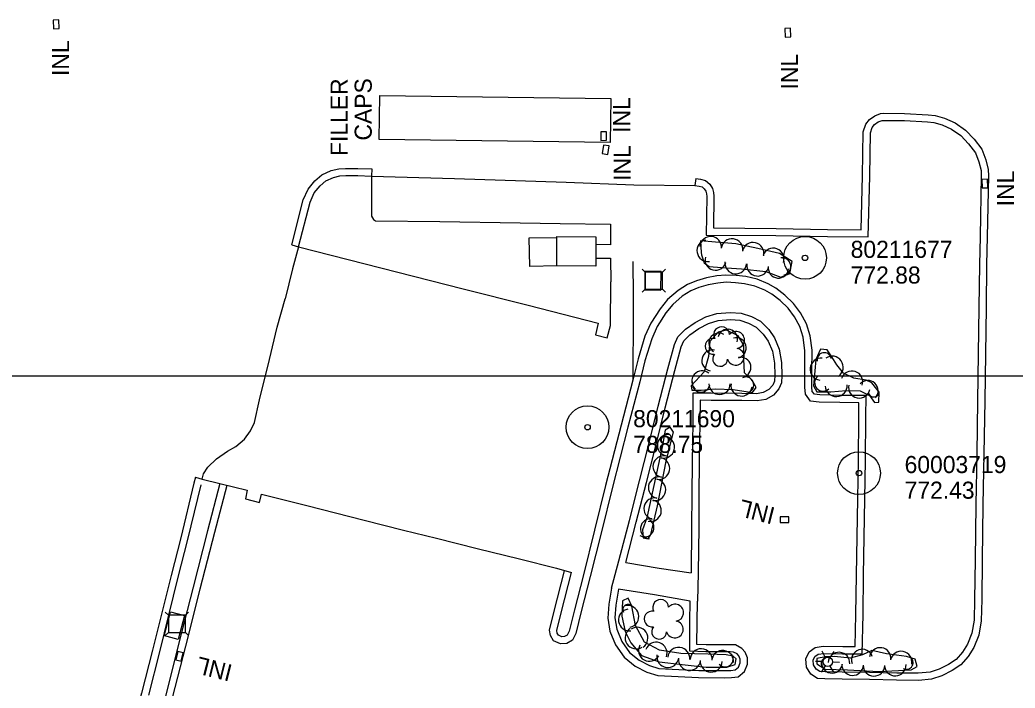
# Model space of a CAD drawing. Extents: x 591954 to 597000, y 198576 to 213500.
# Drawn here: x 594519.1 to 594868.2, y 204890.5 to 205124.8 of the extents above; entities that cross this region are included whole.
import ezdxf

# ---------------------------------------------------------------- set-up
doc = ezdxf.new("R2010")
doc.units = 0
for name, color, linetype in [('Level 10', 7, 'Continuous'), ('Level 12', 7, 'Continuous'), ('Level 14', 7, 'Continuous'), ('Level 15', 7, 'Continuous'), ('Level 16', 7, 'Continuous'), ('Level 17', 7, 'Continuous'), ('Level 18', 7, 'Continuous'), ('Level 21', 7, 'Continuous'), ('Level 6', 7, 'Continuous')]:
    doc.layers.add(name, color=color, linetype=linetype)

msp = doc.modelspace()

# ---------------------------------------------------------------- linework, layer by layer
at = {"layer": 'Level 10'}
msp.add_line((593500, 205000), (595500, 205000), dxfattribs=at)
msp.add_line((593500, 205000), (595500, 205000), dxfattribs=at)
msp.add_line((593500, 205000), (595500, 205000), dxfattribs=at)
at = {"layer": 'Level 12'}
msp.add_lwpolyline([(594721.13, 205038.54), (594707.46, 205038.58), (594707.49, 205048.87), (594721.16, 205048.83), (594721.13, 205038.54)], dxfattribs=at)
at = {"layer": 'Level 14'}
for p, q in [((594801.64, 204901.19), (594800.44, 204903.49)), ((594803.34, 204901.18), (594804.7, 204903.41)), ((594800.8, 204899.82), (594798.2, 204899.9)), ((594804.08, 204899.73), (594806.6, 204899.67)), ((594801.56, 204898.33), (594800.2, 204896.14)), ((594803.2, 204898.29), (594804.44, 204896.11))]:
    msp.add_line(p, q, dxfattribs=at)
msp.add_circle((594802.44, 204899.76), 1.64, dxfattribs=at)
at = {"layer": 'Level 15'}
for points in [[(594530.94, 205121.75), (594532.93, 205121.85), (594532.8, 205124.84), (594530.8, 205124.75), (594530.94, 205121.75)], [(594787.56, 205118.8), (594789.56, 205118.89), (594789.42, 205121.89), (594787.43, 205121.8), (594787.56, 205118.8)], [(594726.13, 205081.8), (594645.19, 205082.9), (594645.4, 205098.34), (594726.33, 205097.24), (594726.13, 205081.8)], [(594722.9, 205082.61), (594724.9, 205082.65), (594724.83, 205085.65), (594722.83, 205085.61), (594722.9, 205082.61)], [(594723.37, 205077.95), (594725.35, 205077.68), (594725.75, 205080.66), (594723.77, 205080.92), (594723.37, 205077.95)], [(594858.45, 205069), (594856.45, 205068.9), (594856.59, 205065.91), (594858.59, 205066), (594858.45, 205069)], [(594788.81, 204948.62), (594788.81, 204950.62), (594785.81, 204950.62), (594785.81, 204948.62), (594788.81, 204948.62)], [(594576.44, 204902.85), (594574.5, 204903.33), (594573.79, 204900.41), (594575.73, 204899.94), (594576.44, 204902.85)]]:
    msp.add_lwpolyline(points, dxfattribs=at)
at = {"layer": 'Level 17'}
for points in [[(594756.19, 205069.23), (594757.8, 205069), (594759.63, 205068.55), (594761.11, 205067.2), (594761.98, 205065.77), (594762.43, 205064.32), (594762.55, 205063.01), (594762.39, 205051.88), (594784.32, 205051.73), (594802.39, 205051.35), (594814.19, 205051.29), (594814.68, 205070.11), (594814.92, 205085.64), (594815.82, 205088.3), (594817.15, 205089.95), (594818.98, 205091.26), (594820.99, 205092.07), (594822.16, 205092.13), (594829.41, 205092.05), (594837.63, 205091.57), (594840.07, 205091.37), (594843.4, 205090.42), (594847.11, 205088.73), (594850.82, 205086.21), (594853.78, 205083.04), (594856.5, 205079.47), (594857.87, 205075.76), (594858.69, 205072.43), (594858.79, 205070.18), (594858.36, 205048.83), (594858.17, 205039.06)], [(594755.83, 205066.76), (594757.32, 205066.55), (594758.41, 205066.28), (594759.16, 205065.59), (594759.68, 205064.74), (594759.96, 205063.83), (594760.05, 205062.91), (594759.86, 205049.4), (594784.28, 205049.23), (594802.36, 205048.85), (594816.62, 205048.78), (594817.18, 205070.06), (594817.41, 205085.21), (594818.05, 205087.08), (594818.88, 205088.12), (594820.19, 205089.05), (594821.53, 205089.59), (594822.21, 205089.62), (594829.32, 205089.55), (594837.45, 205089.08), (594839.62, 205088.9), (594842.53, 205088.07), (594845.88, 205086.54), (594849.18, 205084.3), (594851.87, 205081.42), (594854.29, 205078.25), (594855.47, 205075.03), (594856.21, 205072.07), (594856.29, 205070.15), (594855.86, 205048.88), (594855.67, 205038.95)], [(594614.46, 205045.94), (594618.52, 205061.74), (594620.2, 205065.53), (594622.63, 205068.39), (594625.05, 205070.53), (594628.29, 205071.99), (594631, 205072.58), (594633.35, 205072.78), (594637.65, 205072.77), (594642.58, 205072.59)], [(594616.88, 205045.32), (594620.89, 205060.92), (594622.34, 205064.18), (594624.42, 205066.64), (594626.42, 205068.4), (594629.08, 205069.6), (594631.38, 205070.11), (594633.45, 205070.28), (594637.6, 205070.27), (594642.49, 205070.09)], [(594642.49, 205070.09), (594642.45, 205055.99), (594643.19, 205054.83), (594643.83, 205054.38), (594666.41, 205054.12), (594694.55, 205053.71), (594708.63, 205053.42), (594726.3, 205053.25), (594726.3, 205046.02), (594721.15, 205046.07)], [(594642.58, 205072.59), (594642.49, 205070.09)], [(594642.49, 205070.09), (594671.57, 205069.19), (594710.71, 205067.95), (594734.45, 205067.05)], [(594734.45, 205067.05), (594755.83, 205066.76)], [(594756.19, 205069.23), (594755.83, 205066.76)], [(594614.46, 205045.94), (594616.88, 205045.32)], [(594707.46, 205038.62), (594697.95, 205038.43), (594697.78, 205048.38), (594707.49, 205048.54)], [(594616.88, 205045.32), (594614.69, 205037.54), (594612.12, 205027.08)], [(594616.88, 205045.32), (594674.58, 205030.58)], [(594858.17, 205038.91), (594857.96, 205024.08), (594857.49, 204991.23), (594857.21, 204972.7), (594856.88, 204954.84), (594856.61, 204935.46), (594856.47, 204921.6), (594856.29, 204914.08), (594855.46, 204909.08), (594853.7, 204904.74), (594851.72, 204901.65), (594849.11, 204898.71), (594846.11, 204896.69), (594842.51, 204894.82), (594838.87, 204893.72), (594834.28, 204893.25), (594826.62, 204893.29), (594817.06, 204893.51), (594807.5, 204893.63), (594801.45, 204893.8), (594798.88, 204893.93), (594796.54, 204895.42), (594795.05, 204897.9), (594794.82, 204900.76), (594795.97, 204903.21), (594798.08, 204904.76), (594800.9, 204905.2), (594807.7, 204905.1), (594812.07, 204905.08), (594812.34, 204916.39), (594812.5, 204930.18), (594812.78, 204943.53), (594813.01, 204956.87), (594813.21, 204970.49), (594813.35, 204985.41), (594813.39, 204990.62), (594806.72, 204990.69), (594799.46, 204990.84), (594796.41, 204991.2), (594794.61, 204993.57), (594794.39, 204996.01), (594794.43, 205001.57), (594794.46, 205008.85), (594793.85, 205013.54), (594792.67, 205017.36), (594790.84, 205020.78), (594788.54, 205023.74), (594785.74, 205026.43), (594782.88, 205028.69), (594780.42, 205030.1), (594776.91, 205031.53), (594773.31, 205032.35), (594770.09, 205032.7), (594766.79, 205032.83), (594763.93, 205032.57), (594760.51, 205031.99), (594757.24, 205031.04), (594754.41, 205029.8), (594751.45, 205027.96), (594748.09, 205025.07), (594745.66, 205022.11), (594742.61, 205017.28), (594740.71, 205013.05), (594738.36, 205005.3), (594736.58, 204997.96), (594732.37, 204982.08), (594726.94, 204961.01), (594723.06, 204945.3), (594719.18, 204929.65), (594716.02, 204917.43), (594714.1, 204909.64), (594712.99, 204907.35), (594710.93, 204906.22), (594708.73, 204906.01), (594706.26, 204907.14), (594705.17, 204909.01), (594704.91, 204910.9), (594706.56, 204917.56), (594710.18, 204931.66)], [(594721.14, 205041.24), (594726.3, 205041.26), (594726.33, 205032.94)], [(594734.13, 205040.16), (594734.12, 205034.83), (594734.16, 205033.34)], [(594855.67, 205038.95), (594855.46, 205024.12), (594854.99, 204991.27), (594854.71, 204972.74), (594854.38, 204954.88), (594854.11, 204935.49), (594853.97, 204921.64), (594853.8, 204914.31), (594853.04, 204909.77), (594851.47, 204905.89), (594849.72, 204903.17), (594847.45, 204900.6), (594844.83, 204898.84), (594841.57, 204897.14), (594838.38, 204896.18), (594834.16, 204895.75), (594826.66, 204895.79), (594817.1, 204896.01), (594807.55, 204896.13), (594801.56, 204896.3), (594799.67, 204896.4), (594798.38, 204897.22), (594797.49, 204898.69), (594797.37, 204900.29), (594797.97, 204901.57), (594799.07, 204902.39), (594801.07, 204902.7), (594807.67, 204902.6), (594814.51, 204902.58), (594814.84, 204916.34), (594815, 204930.14), (594815.28, 204943.48), (594815.51, 204956.83), (594815.71, 204970.46), (594815.85, 204985.39), (594815.9, 204993.09), (594806.76, 204993.19), (594799.63, 204993.34), (594797.76, 204993.56), (594797.03, 204994.51), (594796.89, 204996.11), (594796.93, 205001.56), (594796.96, 205009), (594796.3, 205014.08), (594794.98, 205018.32), (594792.94, 205022.15), (594790.4, 205025.42), (594787.38, 205028.32), (594784.28, 205030.77), (594781.52, 205032.35), (594777.66, 205033.92), (594773.72, 205034.82), (594770.28, 205035.19), (594766.73, 205035.33), (594763.6, 205035.05), (594759.95, 205034.43), (594756.39, 205033.4), (594753.24, 205032.01), (594749.96, 205029.98), (594746.3, 205026.82), (594743.63, 205023.58), (594740.41, 205018.46), (594738.36, 205013.93), (594735.95, 205005.96), (594734.15, 204998.57)], [(594738.26, 205030.19), (594743.97, 205030.11), (594744.06, 205036.58), (594738.34, 205036.65), (594738.26, 205030.19)], [(594674.58, 205030.58), (594697.35, 205024.87), (594721.96, 205018.46), (594721.01, 205014.47), (594725.06, 205013.42), (594726.22, 205017.64), (594726.33, 205032.94)], [(594734.16, 205033.34), (594734.17, 205025.42), (594734.18, 205014.55), (594734.05, 205006.17), (594734.15, 204998.57)], [(594583.1, 204963.83), (594583.54, 204965.62), (594585.04, 204968.06), (594588.08, 204970.95), (594591.99, 204973.57), (594594.88, 204975.23), (594597.92, 204977.83), (594600, 204980.78), (594601.36, 204983.67), (594603.13, 204991.59), (594606.65, 205005.81), (594609.41, 205017.14), (594612.12, 205027.08)], [(594729.2, 204935.17), (594732.89, 204949.36), (594736.41, 204963.24), (594739.72, 204976.08), (594743.04, 204989.41), (594746.41, 205002.51), (594748.7, 205011.04), (594749.83, 205013.69), (594752.51, 205016.39), (594755.92, 205018.79), (594759.66, 205020.71), (594763.58, 205021.86), (594768.27, 205022.26), (594772.07, 205022), (594775.7, 205020.8), (594778.82, 205019.15), (594781.76, 205016.31), (594783.76, 205013.36), (594785.45, 205009.39), (594786.25, 205004.74), (594786.39, 205000.19), (594786.23, 204997.61), (594785.33, 204995.44), (594783.39, 204993.26), (594780.7, 204991.79), (594777.73, 204991.22), (594772.32, 204991.33), (594761.57, 204991.42), (594757.67, 204991.45), (594757.6, 204983.74), (594757.39, 204969.74), (594757.27, 204958.43), (594757.2, 204946.93), (594757.06, 204930.95)], [(594731.62, 204934.54), (594735.31, 204948.74), (594738.84, 204962.62), (594742.14, 204975.47), (594745.46, 204988.8), (594748.82, 205001.88), (594751.07, 205010.22), (594751.94, 205012.26), (594754.13, 205014.47), (594757.21, 205016.65), (594760.59, 205018.38), (594764.04, 205019.39), (594768.3, 205019.75), (594771.58, 205019.53), (594774.71, 205018.49), (594777.34, 205017.1), (594779.84, 205014.69), (594781.55, 205012.16), (594783.04, 205008.68), (594783.75, 205004.49), (594783.88, 205000.23), (594783.76, 204998.18), (594783.18, 204996.78), (594781.81, 204995.24), (594779.84, 204994.17), (594777.52, 204993.72), (594772.36, 204993.83), (594761.59, 204993.92), (594755.19, 204993.96), (594755.1, 204983.77), (594754.89, 204969.77), (594754.77, 204958.45), (594754.7, 204946.95), (594754.56, 204930.97)], [(594734.15, 204998.57), (594729.95, 204982.71), (594724.52, 204961.62), (594720.63, 204945.9), (594716.76, 204930.26), (594713.59, 204918.04), (594711.74, 204910.49), (594711.09, 204909.16), (594710.18, 204908.66), (594709.16, 204908.56), (594708.02, 204909.08), (594707.58, 204909.84), (594707.45, 204910.77), (594708.98, 204916.95), (594712.6, 204931.03)], [(594580.68, 204964.45), (594580.14, 204962.43), (594575.53, 204943.21), (594572.16, 204930.04), (594565.7, 204903.85), (594561.83, 204888.75), (594559.37, 204879.32), (594558.06, 204874.49), (594556.21, 204869.87), (594553.99, 204865.77), (594551.75, 204862.28), (594549.12, 204859.34), (594546.02, 204856.45), (594542.84, 204854.11), (594538.9, 204851.84), (594535.08, 204850.23), (594531.54, 204849.24), (594526.64, 204848.33), (594521.15, 204848.23), (594516.26, 204848.84)], [(594589.3, 204962.26), (594584.91, 204945.74), (594579.86, 204925.9), (594574.81, 204905.9), (594571.08, 204891.31), (594566.89, 204874.74), (594562.42, 204856.3), (594558.26, 204840.52), (594573.34, 204836.73), (594588.57, 204832.79), (594603.56, 204829), (594614.65, 204826.19), (594620.35, 204824.72), (594621.52, 204824.27), (594622.51, 204823.35), (594623.07, 204822.29), (594623.59, 204820.89), (594623.27, 204819.02), (594620.69, 204808.83), (594618.61, 204800.94)], [(594580.68, 204964.46), (594580.68, 204964.45)], [(594580.68, 204964.46), (594583.1, 204963.83)], [(594583.1, 204963.83), (594589.3, 204962.26)], [(594589.3, 204962.26), (594598.83, 204959.89), (594598.2, 204956.85), (594603.13, 204955.58), (594603.85, 204958.6), (594619.76, 204954.55), (594639.92, 204949.44), (594653.68, 204945.88), (594665.19, 204943.13), (594679.48, 204939.55), (594694.32, 204935.83), (594707.33, 204932.57)], [(594591.72, 204961.61), (594587.33, 204945.11), (594582.28, 204925.29), (594577.23, 204905.28), (594573.5, 204890.7), (594569.32, 204874.14), (594564.84, 204855.69), (594561.33, 204842.33), (594573.96, 204839.15), (594589.19, 204835.21), (594604.18, 204831.43), (594615.27, 204828.61), (594621.11, 204827.11), (594622.87, 204826.43), (594624.53, 204824.89), (594625.36, 204823.31), (594626.17, 204821.13), (594625.72, 204818.51), (594623.11, 204808.21), (594621.03, 204800.3)], [(594582.57, 204961.82), (594577.96, 204942.61)], [(594577.96, 204942.61), (594574.58, 204929.43)], [(594726.62, 204925.61), (594729.2, 204935.17)], [(594731.62, 204934.54), (594743.31, 204932.59), (594754.56, 204930.97)], [(594707.33, 204932.57), (594712.6, 204931.03)], [(594757.06, 204930.95), (594756.72, 204921.01)], [(594574.58, 204929.43), (594568.13, 204903.24)], [(594726.62, 204925.61), (594725.65, 204919.97), (594725.32, 204915.01), (594726.07, 204910.5), (594728.03, 204905.67), (594731.08, 204901.34), (594734.89, 204898.22), (594738.99, 204896.08), (594742.82, 204894.99), (594757.13, 204894.24), (594766.09, 204894.16), (594768.7, 204894.2), (594771.06, 204894.53), (594773.24, 204896.4), (594774.3, 204898.94), (594774.26, 204901.15), (594773.46, 204903.1), (594772.32, 204904.48), (594770.11, 204905.68), (594768.25, 204905.7), (594759.76, 204905.71), (594756.56, 204905.84), (594756.64, 204913.71), (594756.72, 204921.01)], [(594729.08, 204925.18), (594728.14, 204919.68), (594727.84, 204915.14), (594728.49, 204911.18), (594730.24, 204906.87), (594732.92, 204903.06), (594736.27, 204900.32), (594739.92, 204898.42), (594743.24, 204897.47), (594757.21, 204896.74), (594766.08, 204896.66), (594768.51, 204896.7), (594769.99, 204896.9), (594771.16, 204897.91), (594771.79, 204899.41), (594771.77, 204900.63), (594771.29, 204901.8), (594770.7, 204902.52), (594769.46, 204903.19), (594768.24, 204903.2), (594759.71, 204903.21), (594754.03, 204903.44), (594754.14, 204913.74), (594754.22, 204921.04)], [(594754.22, 204921.04), (594741.72, 204923.21), (594729.08, 204925.18)], [(594569.7, 204908.92), (594571.92, 204917.26), (594576.87, 204915.94), (594574.65, 204907.6), (594569.54, 204908.96)], [(594568.13, 204903.24), (594564.25, 204888.12)]]:
    msp.add_lwpolyline(points, dxfattribs=at)
at = {"layer": 'Level 18'}
for points in [[(594757.79, 205047.4), (594758.03, 205043.34), (594758.14, 205042.42), (594759.13, 205039.62), (594760.91, 205038.4), (594765.19, 205038.04), (594772.19, 205037.5), (594780.75, 205036.65), (594786.03, 205034.6), (594789.12, 205035.92), (594789.92, 205040.09), (594785.59, 205042.92), (594777.98, 205044.68), (594770.19, 205046.36), (594763.06, 205046.96), (594757.79, 205047.4)], [(594754.6, 204996.56), (594754.77, 204995.02), (594758.09, 204995.03), (594763.13, 204995.46), (594769.25, 204995.25), (594776.01, 204994.16), (594777.33, 204995.92), (594775.93, 204998.54), (594773.31, 205001.09), (594772.99, 205005.92), (594773.08, 205010.84), (594771.02, 205014.04), (594766.95, 205016.1), (594763.98, 205015.38), (594761.08, 205012.1), (594760.65, 205006.8), (594759.1, 205001.42), (594754.6, 204996.56)], [(594807.96, 205001.03), (594805.59, 205003.95), (594803.86, 205006.73), (594802.3, 205009.17), (594799.94, 205009.4), (594798.24, 205005.81), (594797.89, 205001.78), (594797.48, 204996.57), (594798.62, 204994.37), (594803.54, 204994.43), (594808.92, 204994.87), (594813.86, 204994.79), (594817.06, 204993.17), (594818.8, 204990.7), (594820.37, 204990.82), (594820.48, 204994.27), (594817.95, 204997.54), (594815.95, 204998.52), (594811.65, 204999.21), (594807.96, 205001.03)], [(594738.98, 204950.25), (594737.46, 204946.06), (594737.69, 204943.24), (594739.47, 204942.91), (594740.37, 204944.38), (594742.79, 204954.42), (594745.75, 204970.11), (594748.33, 204980.29), (594747.23, 204982.03), (594745.44, 204980.98), (594744.55, 204975.58), (594738.98, 204950.25)], [(594731.43, 204910.39), (594733.38, 204906.41), (594737.19, 204902.01), (594743.28, 204899.8), (594751.44, 204898.86), (594759.81, 204897.92), (594767.06, 204897.84), (594769.95, 204898.82), (594770.37, 204900.76), (594769.3, 204901.77), (594766.79, 204902.19), (594760.55, 204902.39), (594750.99, 204902.67), (594743.48, 204903.9), (594738.14, 204906.61), (594735.04, 204912.54), (594733.73, 204919.22), (594732.44, 204922.04), (594730.49, 204921.18), (594730.26, 204915.71), (594731.43, 204910.39)], [(594810.37, 204901.04), (594804.87, 204901.61), (594801.68, 204901.47), (594798.68, 204900.94), (594798.64, 204899.07), (594801.59, 204897.17), (594809.35, 204896.9), (594820.45, 204896.4), (594831.71, 204896.89), (594833.81, 204898.15), (594833.09, 204900.64), (594830.09, 204901.59), (594823.04, 204902.6), (594817.9, 204903.69), (594814.63, 204902.21), (594810.37, 204901.04)]]:
    msp.add_lwpolyline(points, dxfattribs=at)
for centre, radius, start, end in [((594760.39, 205043.9), 3.8, 99.5889, 279.5735), ((594761.4, 205045.11), 3.79, 355.2127, 175.1973), ((594768.88, 205044.28), 3.83, 352.4733, 172.458), ((594776.25, 205042.98), 3.84, 347.5566, 167.5413), ((594783.35, 205041), 3.79, 340.8259, 160.8105), ((594763.11, 205040.76), 3.69, 165.4665, 345.4512), ((594770.19, 205039.65), 3.84, 175.2819, 355.2665), ((594777.89, 205038.85), 3.82, 172.8938, 352.8785), ((594786.51, 205038.39), 3.01, 279.3153, 99.3), ((594785.18, 205037.89), 3.58, 174.305, 354.2897), ((594764.22, 205011.54), 3.5, 59.5239, 239.5085), ((594765.24, 205014.46), 2.78, 1.3946, 209.1675), ((594767.35, 205012.86), 3.49, 345.8202, 165.8049), ((594770.29, 205012.6), 2.97, 278.4237, 139.6575), ((594762.24, 205010.38), 2.78, 78.0716, 279.0826), ((594770.28, 205009.84), 3.58, 284.7561, 104.7408), ((594762, 205005.41), 3.72, 78.0204, 258.005), ((594764.71, 205005.99), 2.61, 140.7797, 358.7123), ((594770.18, 205006.75), 2.97, 196.0745, 79.0477), ((594801.24, 205005.64), 2.5, 11.2388, 191.2235), ((594771.95, 205002.98), 3.56, 282.3829, 102.3675), ((594800.1, 205002.38), 3.85, 83.4524, 263.4371), ((594804.01, 205003.08), 3.87, 305.3292, 125.3139), ((594758.43, 204998.13), 3.66, 49.9486, 229.9333), ((594810.93, 204997.95), 3.79, 341.6659, 161.6506), ((594758.01, 204997.48), 3.14, 168.7871, 348.7718), ((594764.5, 204997.23), 3.74, 180.2377, 0.2224), ((594772.23, 204996.69), 3.74, 171.8017, 351.7864), ((594773.6, 204996.77), 2.89, 281.0806, 101.0653), ((594800.81, 204997.65), 2.97, 132.6478, 312.6325), ((594805.43, 204996.66), 3.87, 183.3832, 3.3679), ((594813.52, 204996.02), 3.78, 168.0495, 348.0342), ((594816.51, 204994.78), 3.63, 316.9941, 136.9788), ((594818.53, 204994.45), 1.84, 186.1431, 6.1278), ((594746.48, 204975.67), 3.78, 79.3088, 259.2935), ((594746.1, 204978.29), 1.5, 328.4514, 148.4361), ((594744.95, 204975), 3.78, 255.7637, 75.7484), ((594744.95, 204968.2), 3.78, 77.6186, 257.6033), ((594743.27, 204967.52), 3.78, 258.9713, 78.9559), ((594743.33, 204960.82), 3.78, 77.6186, 257.6033), ((594741.84, 204960.08), 3.78, 259.3354, 79.3201), ((594741.7, 204953.48), 3.74, 77.6169, 257.6015), ((594740.31, 204952.76), 3.78, 257.0727, 77.0574), ((594738.29, 204946.78), 3.21, 238.3879, 58.3725), ((594740.33, 204946.43), 3.53, 82.501, 262.4857), ((594743.86, 204918.83), 2.78, 1.3946, 209.1675), ((594732.87, 204914.45), 3.81, 98.0889, 278.0736), ((594732.4, 204918.09), 1.82, 31.9294, 211.9141), ((594732.32, 204915.64), 3.87, 282.8264, 102.811), ((594740.86, 204914.75), 2.78, 78.0716, 279.0826), ((594748.91, 204916.97), 2.97, 278.4237, 139.6575), ((594748.8, 204911.12), 2.97, 196.0745, 79.0477), ((594735.24, 204908.16), 3.85, 122.6352, 302.6199), ((594735.59, 204908.07), 3.78, 303.4602, 123.4449), ((594743.33, 204910.35), 2.61, 140.7797, 358.7123), ((594742.25, 204902.81), 3.84, 340.1329, 160.1176), ((594739.88, 204903.73), 3.78, 151.1115, 331.0961), ((594750.18, 204900.97), 3.88, 353.9042, 173.8889), ((594758.07, 204900.43), 3.88, 358.2809, 178.2656), ((594765.59, 204899.91), 3.83, 353.4915, 173.4761), ((594766.54, 204900.78), 2.79, 220.2808, 40.2654), ((594806.39, 204899.31), 3.78, 356.5158, 176.5005), ((594814.54, 204900.41), 3.74, 19.0435, 199.0282), ((594820.84, 204900.97), 3.75, 351.2353, 171.22), ((594828.18, 204899.68), 3.78, 349.026, 169.0107), ((594746.36, 204901.61), 3.87, 171.575, 351.5597), ((594753.98, 204900.62), 3.88, 173.5534, 353.5381), ((594761.56, 204900.04), 3.88, 177.7321, 357.7168), ((594802.23, 204899.14), 2.15, 50.5213, 230.506), ((594803.96, 204899.49), 3.69, 170.4816, 350.4662), ((594830.08, 204899.45), 2.33, 241.0676, 61.0523), ((594811.16, 204898.8), 3.79, 177.5676, 357.5523), ((594818.69, 204898.55), 3.79, 178.7528, 358.7374), ((594826.14, 204898.64), 3.79, 182.5235, 2.5081)]:
    msp.add_arc(centre, radius, start, end, dxfattribs=at)
at = {"layer": 'Level 21'}
for p, q in [((594738.48, 205036.43), (594737.42, 205037.49)), ((594744.48, 205036.43), (594745.54, 205037.49)), ((594737.42, 205029.36), (594738.48, 205030.43)), ((594745.54, 205029.36), (594744.48, 205030.43)), ((594571.2, 204916.07), (594570.14, 204917.13)), ((594577.2, 204916.07), (594578.26, 204917.12)), ((594570.14, 204909.01), (594571.2, 204910.07)), ((594578.26, 204909), (594577.2, 204910.07))]:
    msp.add_line(p, q, dxfattribs=at)
for points in [[(594738.48, 205030.43), (594744.48, 205030.43), (594744.48, 205036.43), (594738.48, 205036.43)], [(594571.2, 204910.07), (594577.2, 204910.07), (594577.2, 204916.07), (594571.2, 204916.07)]]:
    msp.add_lwpolyline(points, close=True, dxfattribs=at)
at = {"layer": 'Level 6'}
for centre, radius in [((594794.49, 205041.39), 7.5), ((594794.49, 205041.39), 7.5), ((594794.49, 205041.39), 0.96), ((594794.49, 205041.39), 0.96), ((594718.21, 204982.02), 7.5), ((594718.21, 204982.02), 7.5), ((594718.21, 204982.02), 0.96), ((594718.21, 204982.02), 0.96), ((594813.41, 204965.94), 7.5), ((594813.41, 204965.94), 7.5), ((594813.41, 204965.94), 0.96), ((594813.41, 204965.94), 0.96)]:
    msp.add_circle(centre, radius, dxfattribs=at)

# ---------------------------------------------------------------- texts
at = {"layer": 'Level 15'}
for rotation, p in [(90, (594536.4, 205105.18)), (90, (594792.02, 205100.46)), (90, (594733.17, 205085.24)), (90, (594733.33, 205068.44)), (90, (594867.82, 205059.49)), (165.8063, (594784.37, 204953.73)), (165.8063, (594594.05, 204898.6))]:
    msp.add_text('INL', height=6, rotation=rotation, dxfattribs=at).set_placement(p)
at = {"layer": 'Level 16'}
for s, p in [('FILLER', (594634.1, 205077.13)), ('CAPS', (594642.54, 205082.54))]:
    msp.add_text(s, height=6, rotation=90, dxfattribs=at).set_placement(p)
at = {"layer": 'Level 6'}
for s, p in [('80211677', (594810.49, 205041.39)), ('80211677', (594810.49, 205041.39)), ('772.88', (594810.49, 205032.39)), ('772.88', (594810.49, 205032.39)), ('80211690', (594734.21, 204982.02)), ('80211690', (594734.21, 204982.02)), ('788.75', (594734.21, 204973.02)), ('788.75', (594734.21, 204973.02)), ('60003719', (594829.41, 204965.94)), ('60003719', (594829.41, 204965.94)), ('772.43', (594829.41, 204956.94)), ('772.43', (594829.41, 204956.94))]:
    msp.add_text(s, height=6, dxfattribs=at).set_placement(p)

doc.saveas('drawing.dxf')
